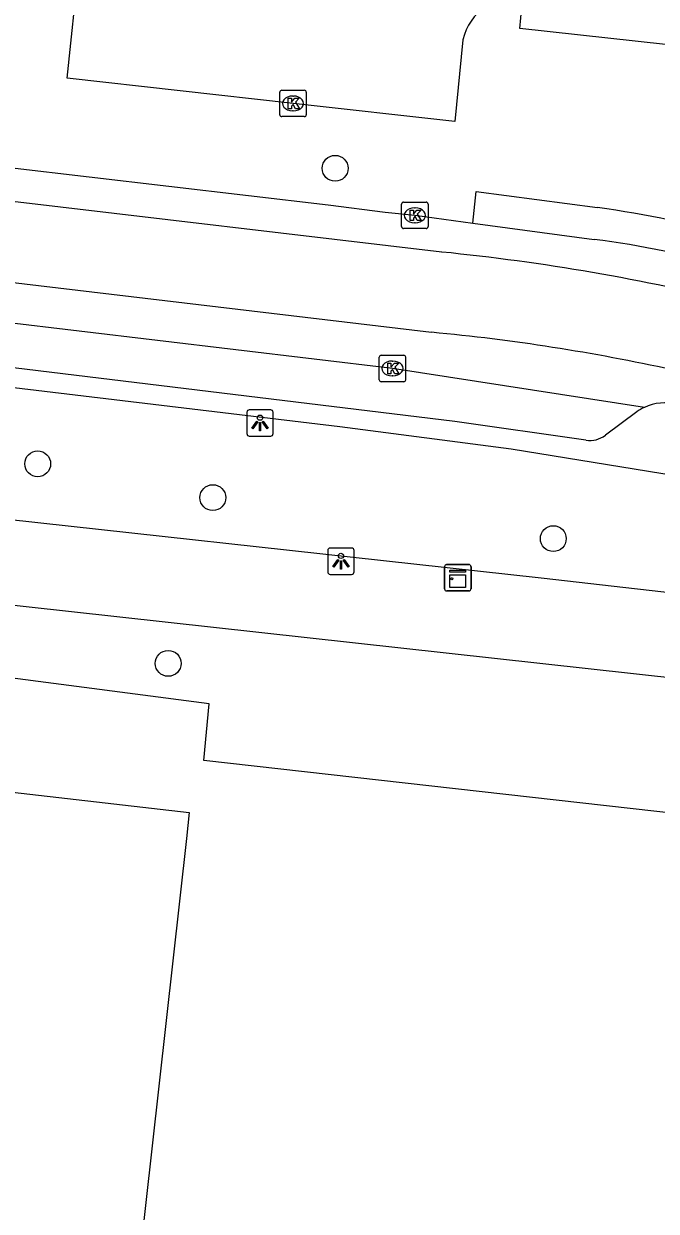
# Model space of a CAD drawing. Extents: x 161928 to 163055, y 386475 to 387428.
# Drawn here: x 162361.6 to 162385.54, y 386705.82 to 386750.74 of the extents above; entities that cross this region are included whole.
import ezdxf

# ---------------------------------------------------------------- set-up
doc = ezdxf.new("R2010")
doc.units = 0
for name, color, linetype in [('IMGEO_Boom', 7, 'Continuous'), ('IMGEO_Groenvoorziening', 7, 'Continuous'), ('IMGEO_Kast', 7, 'Continuous'), ('IMGEO_Kolk', 7, 'Continuous'), ('IMGEO_Lichtpunt', 7, 'Continuous'), ('IMGEO_Pand', 7, 'Continuous'), ('IMGEO_Rijbaan_lokaal_gesloten', 7, 'Continuous'), ('IMGEO_Voetpad_open', 7, 'Continuous')]:
    doc.layers.add(name, color=color, linetype=linetype)

msp = doc.modelspace()

# ---------------------------------------------------------------- linework, layer by layer
at = {"layer": 'IMGEO_Boom'}
for centre in [(162373.383, 386745.273), (162362.127, 386734.093), (162368.755, 386732.814), (162381.641, 386731.263), (162367.066, 386726.545)]:
    msp.add_circle(centre, 0.489, dxfattribs=at)
at = {"layer": 'IMGEO_Groenvoorziening'}
msp.add_lwpolyline([(162395.081, 386719.869), (162368.417, 386722.87), (162368.614, 386725.015), (162357.984, 386726.402), (162357.411, 386722.557), (162355.179, 386722.702)], dxfattribs=at)
at = {"layer": 'IMGEO_Kast'}
for p, q in [((162377.526, 386729.36), (162377.526, 386730.201)), ((162377.526, 386730.201), (162377.526, 386729.36)), ((162377.601, 386730.285), (162378.442, 386730.285)), ((162378.442, 386730.285), (162377.601, 386730.285)), ((162378.526, 386730.21), (162378.526, 386729.369)), ((162378.526, 386729.369), (162378.526, 386730.21)), ((162378.451, 386729.285), (162377.61, 386729.285)), ((162377.61, 386729.285), (162378.451, 386729.285))]:
    msp.add_line(p, q, dxfattribs=at)
for points in [[(162377.721, 386730.075), (162378.321, 386730.075), (162378.321, 386729.99), (162377.721, 386729.99), (162377.721, 386730.075)], [(162377.721, 386729.9), (162378.321, 386729.9), (162378.321, 386729.411), (162377.721, 386729.411), (162377.721, 386729.9)]]:
    msp.add_lwpolyline(points, dxfattribs=at)
msp.add_circle((162377.805, 386729.749), 0.0377, dxfattribs=at)
for centre, start, end in [((162377.604, 386730.207), 92.4484, 184.2845), ((162377.604, 386730.207), 92.4484, 184.2845), ((162378.448, 386730.207), 2.4484, 94.2845), ((162378.448, 386730.207), 2.4484, 94.2845), ((162377.604, 386729.363), 182.4484, 274.2845), ((162377.604, 386729.363), 182.4484, 274.2845), ((162378.448, 386729.363), 272.4484, 4.2845), ((162378.448, 386729.363), 272.4484, 4.2845)]:
    msp.add_arc(centre, 0.0779, start, end, dxfattribs=at)
at = {"layer": 'IMGEO_Kolk'}
for p, q in [((162371.29, 386747.302), (162371.29, 386748.154)), ((162371.365, 386748.228), (162372.217, 386748.228)), ((162372.291, 386748.154), (162372.291, 386747.302)), ((162371.778, 386748.008), (162371.803, 386748.008)), ((162372.217, 386747.228), (162371.365, 386747.228)), ((162371.801, 386747.448), (162371.776, 386747.448)), ((162375.901, 386743.069), (162375.901, 386743.921)), ((162375.976, 386743.995), (162376.828, 386743.995)), ((162376.389, 386743.775), (162376.414, 386743.775)), ((162376.902, 386743.921), (162376.902, 386743.069)), ((162376.412, 386743.215), (162376.387, 386743.215)), ((162376.828, 386742.995), (162375.976, 386742.995)), ((162375.127, 386738.201), (162375.979, 386738.201)), ((162375.052, 386737.275), (162375.052, 386738.127)), ((162375.54, 386737.981), (162375.565, 386737.981)), ((162376.053, 386738.127), (162376.053, 386737.275)), ((162375.563, 386737.421), (162375.538, 386737.421)), ((162375.979, 386737.201), (162375.127, 386737.201))]:
    msp.add_line(p, q, dxfattribs=at)
for points in [[(162371.29, 386747.302), (162371.29, 386748.154)], [(162371.365, 386748.228), (162372.217, 386748.228)], [(162372.291, 386748.154), (162372.291, 386747.302)], [(162371.611, 386747.928), (162371.734, 386747.928), (162371.734, 386747.777), (162371.864, 386747.928), (162372.028, 386747.928), (162371.882, 386747.777), (162372.035, 386747.528), (162371.883, 386747.528), (162371.798, 386747.692), (162371.734, 386747.625), (162371.734, 386747.528), (162371.611, 386747.528), (162371.611, 386747.928)], [(162372.217, 386747.228), (162371.365, 386747.228)], [(162375.901, 386743.069), (162375.901, 386743.921)], [(162375.976, 386743.995), (162376.828, 386743.995)], [(162376.222, 386743.695), (162376.345, 386743.695), (162376.345, 386743.544), (162376.475, 386743.695), (162376.639, 386743.695), (162376.493, 386743.544), (162376.646, 386743.295), (162376.494, 386743.295), (162376.409, 386743.459), (162376.345, 386743.392), (162376.345, 386743.295), (162376.222, 386743.295), (162376.222, 386743.695)], [(162376.902, 386743.921), (162376.902, 386743.069)], [(162376.828, 386742.995), (162375.976, 386742.995)], [(162375.127, 386738.201), (162375.979, 386738.201)], [(162375.052, 386737.275), (162375.052, 386738.127)], [(162375.373, 386737.901), (162375.496, 386737.901), (162375.496, 386737.75), (162375.626, 386737.901), (162375.79, 386737.901), (162375.644, 386737.75), (162375.797, 386737.501), (162375.645, 386737.501), (162375.56, 386737.665), (162375.496, 386737.598), (162375.496, 386737.501), (162375.373, 386737.501), (162375.373, 386737.901)], [(162376.053, 386738.127), (162376.053, 386737.275)], [(162375.979, 386737.201), (162375.127, 386737.201)]]:
    msp.add_lwpolyline(points, dxfattribs=at)
for centre, start, end in [((162371.367, 386748.152), 91.552, 178.448), ((162371.367, 386748.152), 91.552, 178.448), ((162372.215, 386748.152), 1.552, 88.448), ((162372.215, 386748.152), 1.552, 88.448), ((162371.367, 386747.304), 181.552, 268.448), ((162371.367, 386747.304), 181.552, 268.448), ((162372.215, 386747.304), 271.552, 358.448), ((162372.215, 386747.304), 271.552, 358.448), ((162375.978, 386743.919), 91.552, 178.448), ((162375.978, 386743.919), 91.552, 178.448), ((162376.826, 386743.919), 1.552, 88.448), ((162376.826, 386743.919), 1.552, 88.448), ((162375.978, 386743.071), 181.552, 268.448), ((162375.978, 386743.071), 181.552, 268.448), ((162376.826, 386743.071), 271.552, 358.448), ((162376.826, 386743.071), 271.552, 358.448), ((162375.129, 386738.125), 91.552, 178.448), ((162375.129, 386738.125), 91.552, 178.448), ((162375.977, 386738.125), 1.552, 88.448), ((162375.977, 386738.125), 1.552, 88.448), ((162375.129, 386737.277), 181.552, 268.448), ((162375.129, 386737.277), 181.552, 268.448), ((162375.977, 386737.277), 271.552, 358.448), ((162375.977, 386737.277), 271.552, 358.448)]:
    msp.add_arc(centre, 0.0765, start, end, dxfattribs=at)
for centre, major_axis, ratio, start_param, end_param in [((162371.777, 386747.728), (-0.387, 0.002), 0.722429, 4.712389, 7.853982), ((162371.802, 386747.728), (-0.39, 0.002), 0.717154, 1.570796, 4.712389), ((162376.388, 386743.495), (-0.387, 0.002), 0.722429, 4.712389, 7.853982), ((162376.413, 386743.495), (-0.39, 0.002), 0.717154, 1.570796, 4.712389), ((162375.539, 386737.701), (-0.387, 0.002), 0.722429, 4.712389, 7.853982), ((162375.564, 386737.701), (-0.39, 0.002), 0.717154, 1.570796, 4.712389)]:
    msp.add_ellipse(centre, major_axis=major_axis, ratio=ratio, start_param=start_param, end_param=end_param, dxfattribs=at)
at = {"layer": 'IMGEO_Lichtpunt'}
for p, q in [((162370.042, 386736.043), (162370.042, 386735.236)), ((162370.042, 386736.043), (162370.042, 386735.236)), ((162370.944, 386736.138), (162370.136, 386736.138)), ((162370.944, 386736.138), (162370.136, 386736.138)), ((162371.038, 386735.236), (162371.038, 386736.043)), ((162371.038, 386735.236), (162371.038, 386736.043)), ((162370.136, 386735.142), (162370.944, 386735.142)), ((162370.136, 386735.142), (162370.944, 386735.142)), ((162373.106, 386730.813), (162373.106, 386730.006)), ((162373.106, 386730.813), (162373.106, 386730.006)), ((162374.008, 386730.908), (162373.2, 386730.908)), ((162374.008, 386730.908), (162373.2, 386730.908)), ((162374.102, 386730.006), (162374.102, 386730.813)), ((162374.102, 386730.006), (162374.102, 386730.813)), ((162373.2, 386729.912), (162374.008, 386729.912)), ((162373.2, 386729.912), (162374.008, 386729.912))]:
    msp.add_line(p, q, dxfattribs=at)
for points in [[(162370.416, 386735.707), (162370.455, 386735.679), (162370.267, 386735.417), (162370.229, 386735.444), (162370.416, 386735.707)], [(162370.518, 386735.659), (162370.565, 386735.659), (162370.565, 386735.337), (162370.518, 386735.337), (162370.518, 386735.659)], [(162370.628, 386735.679), (162370.666, 386735.706), (162370.853, 386735.444), (162370.814, 386735.416), (162370.628, 386735.679)], [(162373.48, 386730.477), (162373.519, 386730.449), (162373.331, 386730.187), (162373.293, 386730.214), (162373.48, 386730.477)], [(162373.582, 386730.429), (162373.629, 386730.429), (162373.629, 386730.107), (162373.582, 386730.107), (162373.582, 386730.429)], [(162373.692, 386730.449), (162373.73, 386730.476), (162373.917, 386730.214), (162373.878, 386730.186), (162373.692, 386730.449)]]:
    msp.add_lwpolyline(points, dxfattribs=at)
for centre in [(162370.541, 386735.841), (162373.605, 386730.611)]:
    msp.add_circle(centre, 0.0994, dxfattribs=at)
for centre, start, end in [((162370.136, 386736.043), 90, 180), ((162370.136, 386736.043), 90, 180), ((162370.944, 386736.043), 0, 90), ((162370.944, 386736.043), 0, 90), ((162370.136, 386735.236), 180, 270), ((162370.136, 386735.236), 180, 270), ((162370.944, 386735.236), 270, 0), ((162370.944, 386735.236), 270, 360), ((162373.2, 386730.813), 90, 180), ((162373.2, 386730.813), 90, 180), ((162374.008, 386730.813), 0, 90), ((162374.008, 386730.813), 0, 90), ((162373.2, 386730.006), 180, 270), ((162373.2, 386730.006), 180, 270), ((162374.008, 386730.006), 270, 0), ((162374.008, 386730.006), 270, 360)]:
    msp.add_arc(centre, 0.0946, start, end, dxfattribs=at)
at = {"layer": 'IMGEO_Pand'}
msp.add_lwpolyline([(162357.215, 386722.129), (162367.862, 386720.903), (162367.753, 386719.922), (162365.936, 386703.668)], dxfattribs=at)
at = {"layer": 'IMGEO_Rijbaan_lokaal_gesloten'}
for points in [[(162377.416, 386742.106), (162360.953, 386744.039), (162347.962, 386745.514), (162336.009, 386746.897), (162320.128, 386748.692)], [(162320.501, 386745.576), (162340.138, 386743.361), (162351.631, 386742.068), (162360.884, 386740.996), (162377.035, 386739.069)], [(162360.376, 386745.386), (162361.059, 386745.307), (162373.114, 386743.888), (162375.281, 386743.617), (162376.402, 386743.495), (162378.592, 386743.199)], [(162378.592, 386743.199), (162383.182, 386742.584)], [(162385.088, 386736.23), (162375.553, 386737.701), (162360.732, 386739.471), (162358.351, 386739.707)]]:
    msp.add_lwpolyline(points, dxfattribs=at)
for centre, radius, start, end in [((162378.695, 386707.488), 35.382, 73.9587, 82.7142), ((162369.343, 386661.346), 81.163, 76.15084, 84.29178), ((162370.044, 386664.166), 75.229, 77.63684, 84.6678), ((162385.866, 386734.559), 1.844, 75.793, 114.9734)]:
    msp.add_arc(centre, radius, start, end, dxfattribs=at)
at = {"layer": 'IMGEO_Voetpad_open'}
for points in [[(162378.221, 386750.14), (162377.919, 386747.05), (162371.791, 386747.728), (162363.242, 386748.684), (162363.68, 386752.908)], [(162389.343, 386750.792), (162389.221, 386749.593), (162380.37, 386750.562), (162380.485, 386751.792)], [(162378.592, 386743.199), (162378.721, 386744.399), (162383.319, 386743.794)], [(162382.878, 386734.992), (162377.914, 386735.692), (162360.265, 386737.839)], [(162396.12, 386731.664), (162395.767, 386728.098), (162381.186, 386729.766), (162356.15, 386732.52), (162356.789, 386737.505)], [(162356.789, 386737.505), (162373.562, 386735.509), (162380.048, 386734.665), (162386.801, 386733.564), (162396.12, 386731.664)], [(162384.8, 386736.062), (162383.611, 386735.172)], [(162355.858, 386729.333), (162356.309, 386729.283), (162395.425, 386724.974)]]:
    msp.add_lwpolyline(points, dxfattribs=at)
for centre, radius, start, end in [((162380.318, 386749.644), 2.155, 85.5496, 166.6855), ((162376.67, 386697.827), 46.445, 74.9151, 81.7689), ((162385.81, 386734.661), 1.728, 114.7192, 125.7937), ((162383.036, 386735.933), 0.954, 260.4894, 307.1044)]:
    msp.add_arc(centre, radius, start, end, dxfattribs=at)

doc.saveas('drawing.dxf')
